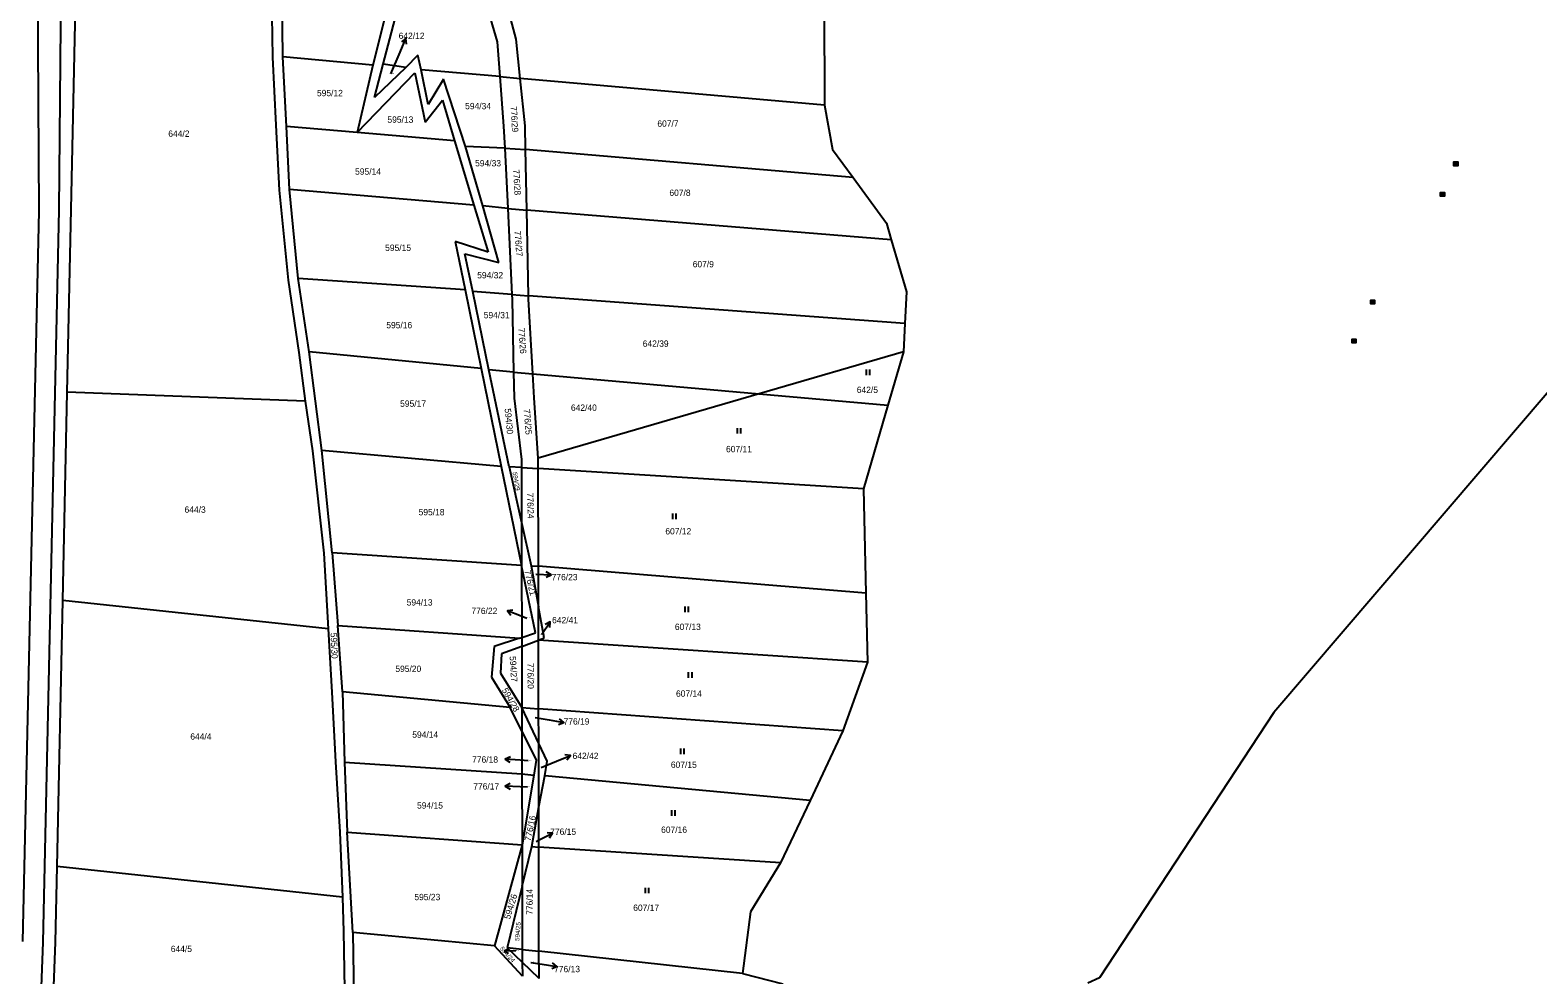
# Model space of a CAD drawing. Extents: x -694465 to -690527, y -983694 to -978978.
# Drawn here: x -692691.9 to -692287.2, y -982708.9 to -982455.2 of the extents above; entities that cross this region are included whole.
import ezdxf

# ---------------------------------------------------------------- set-up
doc = ezdxf.new("R2010")
doc.units = 0
for name, color, linetype in [('Vrstva 1', 7, 'Continuous'), ('Vrstva 16', 7, 'Continuous'), ('Vrstva 18', 7, 'Continuous'), ('Vrstva 25', 7, 'Continuous'), ('Vrstva 26', 7, 'Continuous'), ('Vrstva 29', 7, 'Continuous')]:
    doc.layers.add(name, color=color, linetype=linetype)

msp = doc.modelspace()

# ---------------------------------------------------------------- linework, layer by layer
at = {"layer": 'Vrstva 1'}
for points in [[(-692133.96, -982309.97), (-692120.45, -982386.13), (-692105.57, -982444.34), (-692142.92, -982463.41), (-692158.21, -982459.19), (-692165.83, -982465.84), (-692167.74, -982488.12), (-692209.34, -982543.19), (-692226.48, -982549.58), (-692275.15, -982541.47), (-692358.07, -982638.42), (-692404.84, -982709.68), (-692408.01, -982711.11)], [(-692627.46, -982423.56), (-692626.88, -982462.49)], [(-692624.08, -982462.36), (-692624.56, -982423.36)], [(-692680.91, -982503.4), (-692679.31, -982428.4)], [(-692590.45, -982426.7), (-692599.9, -982464.66)], [(-692597.14, -982464.36), (-692587.59, -982427.8)], [(-692573.19, -982435.68), (-692566.53, -982458.32)], [(-692561.5, -982457.65), (-692567.35, -982435.39)], [(-692690, -982444.13), (-692689.61, -982503.82)], [(-692684.18, -982503.56), (-692683.61, -982443.9)], [(-692478.81, -982448.77), (-692478.7, -982475.32)], [(-692560.4, -982468.17), (-692561.5, -982457.65)], [(-692566.53, -982458.32), (-692565.83, -982467.69)], [(-692626.88, -982462.49), (-692626.01, -982480.74)], [(-692599.9, -982464.66), (-692624.08, -982462.36)], [(-692623.1, -982481.06), (-692624.08, -982462.36)], [(-692599.9, -982464.66), (-692604.15, -982482.69)], [(-692599.47, -982473.28), (-692597.14, -982464.36)], [(-692591.09, -982465.24), (-692599.47, -982473.28)], [(-692591.09, -982465.24), (-692597.14, -982464.36)], [(-692587.86, -982461.97), (-692591.09, -982465.24)], [(-692586.93, -982465.85), (-692587.86, -982461.97)], [(-692565.83, -982467.69), (-692586.93, -982465.85)], [(-692585.12, -982475.19), (-692586.93, -982465.85)], [(-692604.15, -982482.69), (-692588.69, -982466.64)], [(-692588.69, -982466.64), (-692585.92, -982479.94)], [(-692581.01, -982468.35), (-692585.12, -982475.19)], [(-692575.09, -982486.5), (-692581.01, -982468.35)], [(-692565.83, -982467.69), (-692564.83, -982481)], [(-692565.83, -982467.69), (-692560.4, -982468.17)], [(-692478.7, -982475.32), (-692560.4, -982468.17)], [(-692559.07, -982480.87), (-692560.4, -982468.17)], [(-692585.92, -982479.94), (-692581.27, -982474.05)], [(-692581.27, -982474.05), (-692578.02, -982484.94)], [(-692478.7, -982475.32), (-692476.52, -982487.26)], [(-692626.01, -982480.74), (-692625.1, -982498.18)], [(-692604.15, -982482.69), (-692623.1, -982481.06)], [(-692622.29, -982498.03), (-692623.1, -982481.06)], [(-692564.83, -982481), (-692564.54, -982486.93)], [(-692558.94, -982487.29), (-692559.07, -982480.87)], [(-692578.02, -982484.94), (-692604.15, -982482.69)], [(-692578.02, -982484.94), (-692572.86, -982502.23)], [(-692564.54, -982486.93), (-692575.09, -982486.5)], [(-692570.45, -982502.43), (-692575.09, -982486.5)], [(-692564.54, -982486.93), (-692563.74, -982503.13)], [(-692564.54, -982486.93), (-692558.94, -982487.29)], [(-692471.04, -982494.77), (-692558.94, -982487.29)], [(-692558.61, -982503.55), (-692558.94, -982487.29)], [(-692476.52, -982487.26), (-692471.04, -982494.77)], [(-692625.1, -982498.18), (-692622.7, -982522.31)], [(-692572.86, -982502.23), (-692622.29, -982498.03)], [(-692619.96, -982521.89), (-692622.29, -982498.03)], [(-692471.04, -982494.77), (-692462.09, -982507.02)], [(-692572.86, -982502.23), (-692568.95, -982514.8)], [(-692563.74, -982503.13), (-692570.45, -982502.43)], [(-692566.12, -982517.57), (-692570.45, -982502.43)], [(-692689.61, -982503.82), (-692693.97, -982699.89)], [(-692688.43, -982700.11), (-692684.18, -982503.56)], [(-692681.96, -982552.43), (-692680.91, -982503.4)], [(-692563.74, -982503.13), (-692562.6, -982526.2)], [(-692563.74, -982503.13), (-692558.61, -982503.55)], [(-692460.77, -982511.48), (-692558.61, -982503.55)], [(-692558.15, -982526.53), (-692558.61, -982503.55)], [(-692462.09, -982507.02), (-692460.77, -982511.48)], [(-692577.81, -982511.97), (-692575.18, -982524.91)], [(-692568.95, -982514.8), (-692577.81, -982511.97)], [(-692460.77, -982511.48), (-692456.64, -982525.45)], [(-692573.11, -982525.43), (-692575.27, -982515.27)], [(-692575.27, -982515.27), (-692566.12, -982517.57)], [(-692622.7, -982522.31), (-692619.82, -982541.81)], [(-692575.18, -982524.91), (-692619.96, -982521.89)], [(-692617, -982541.57), (-692619.96, -982521.89)], [(-692575.18, -982524.91), (-692570.88, -982546.11)], [(-692562.6, -982526.2), (-692573.11, -982525.43)], [(-692568.77, -982546.46), (-692573.11, -982525.43)], [(-692562.6, -982526.2), (-692562.53, -982527.58)], [(-692562.6, -982526.2), (-692558.15, -982526.53)], [(-692457.09, -982534.01), (-692558.15, -982526.53)], [(-692558.13, -982527.48), (-692558.15, -982526.53)], [(-692456.64, -982525.45), (-692457.09, -982534.01)], [(-692562.53, -982527.58), (-692562.16, -982547.05)], [(-692557.02, -982547.5), (-692558.13, -982527.48)], [(-692457.09, -982534.01), (-692457.49, -982541.63)], [(-692619.82, -982541.81), (-692618.11, -982554.81)], [(-692570.88, -982546.11), (-692617, -982541.57)], [(-692613.62, -982568.05), (-692617, -982541.57)], [(-692457.49, -982541.63), (-692496.22, -982552.89)], [(-692457.49, -982541.63), (-692461.67, -982555.95)], [(-692570.88, -982546.11), (-692565.49, -982572.36)], [(-692562.16, -982547.05), (-692568.77, -982546.46)], [(-692563.36, -982572.46), (-692568.77, -982546.46)], [(-692562.16, -982547.05), (-692562.03, -982554.04)], [(-692562.16, -982547.05), (-692557.02, -982547.5)], [(-692556.67, -982553.92), (-692557.02, -982547.5)], [(-692557.02, -982547.5), (-692496.22, -982552.89)], [(-692683.17, -982608.38), (-692681.96, -982552.43)], [(-692618.11, -982554.81), (-692681.96, -982552.43)], [(-692618.11, -982554.81), (-692616.17, -982568.17)], [(-692562.03, -982554.04), (-692560.07, -982570.47)], [(-692555.52, -982570.13), (-692556.67, -982553.92)], [(-692496.22, -982552.89), (-692555.52, -982570.13)], [(-692496.22, -982552.89), (-692461.67, -982555.95)], [(-692461.67, -982555.95), (-692468.21, -982578.34)], [(-692616.17, -982568.17), (-692613.11, -982595.66)], [(-692565.49, -982572.36), (-692613.62, -982568.05)], [(-692610.82, -982595.6), (-692613.62, -982568.05)], [(-692560.07, -982570.47), (-692560.07, -982572.66)], [(-692555.52, -982572.94), (-692555.52, -982570.13)], [(-692565.49, -982572.36), (-692560.02, -982598.95)], [(-692560.07, -982572.66), (-692563.36, -982572.46)], [(-692563.36, -982572.46), (-692560.04, -982587.41)], [(-692560.07, -982572.66), (-692560.04, -982587.41)], [(-692560.07, -982572.66), (-692555.52, -982572.94)], [(-692468.21, -982578.34), (-692555.52, -982572.94)], [(-692555.48, -982599.18), (-692555.52, -982572.94)], [(-692468.21, -982578.34), (-692467.6, -982606.43)], [(-692560.04, -982587.41), (-692560.02, -982598.95)], [(-692560.04, -982587.41), (-692557.47, -982599.02)], [(-692613.11, -982595.66), (-692611.96, -982615.94)], [(-692560.02, -982598.95), (-692610.82, -982595.6)], [(-692610.82, -982595.6), (-692609.31, -982615.11)], [(-692560.02, -982598.95), (-692559.98, -982618.28)], [(-692556.25, -982617.05), (-692560.02, -982598.95)], [(-692557.47, -982599.02), (-692555.46, -982610.07)], [(-692557.47, -982599.02), (-692555.48, -982599.18)], [(-692467.6, -982606.43), (-692555.48, -982599.18)], [(-692555.46, -982610.07), (-692555.48, -982599.18)], [(-692467.6, -982606.43), (-692467.19, -982624.94)], [(-692684.71, -982679.76), (-692683.17, -982608.38)], [(-692611.96, -982615.94), (-692683.17, -982608.38)], [(-692553.95, -982618.41), (-692555.46, -982610.07)], [(-692555.45, -982619.05), (-692555.46, -982610.07)], [(-692608.13, -982632.91), (-692609.31, -982615.11)], [(-692609.31, -982615.11), (-692560.55, -982618.47)], [(-692611.96, -982615.94), (-692610.95, -982632.93)], [(-692560.55, -982618.47), (-692567.4, -982620.73)], [(-692560.55, -982618.47), (-692559.98, -982618.28)], [(-692559.98, -982618.28), (-692556.25, -982617.05)], [(-692559.98, -982618.28), (-692559.98, -982620.7)], [(-692559.98, -982620.7), (-692555.45, -982619.05)], [(-692555.45, -982619.05), (-692553.95, -982618.41)], [(-692467.19, -982624.94), (-692555.45, -982619.05)], [(-692555.43, -982637.43), (-692555.45, -982619.05)], [(-692567.4, -982620.73), (-692568.09, -982628.91)], [(-692565.43, -982622.69), (-692565.68, -982627.83)], [(-692559.98, -982620.7), (-692565.43, -982622.69)], [(-692559.98, -982620.7), (-692559.95, -982637.1)], [(-692565.68, -982627.83), (-692559.95, -982637.1)], [(-692467.19, -982624.94), (-692473.74, -982643.4)], [(-692568.09, -982628.91), (-692563.07, -982637.08)], [(-692610.95, -982632.93), (-692609.99, -982651.67)], [(-692563.07, -982637.08), (-692608.13, -982632.91)], [(-692608.13, -982632.91), (-692607.54, -982651.76)], [(-692559.94, -982643.44), (-692563.07, -982637.08)], [(-692559.95, -982637.1), (-692559.94, -982643.44)], [(-692555.41, -982646.72), (-692559.95, -982637.1)], [(-692559.95, -982637.1), (-692555.43, -982637.43)], [(-692473.74, -982643.4), (-692555.43, -982637.43)], [(-692555.41, -982646.72), (-692555.43, -982637.43)], [(-692559.94, -982643.44), (-692559.92, -982654.93)], [(-692559.94, -982643.44), (-692556.09, -982651.25)], [(-692473.74, -982643.4), (-692482.57, -982662.07)], [(-692553.15, -982651.52), (-692555.41, -982646.72)], [(-692555.39, -982663.8), (-692555.41, -982646.72)], [(-692609.99, -982651.67), (-692608.76, -982670.55)], [(-692607.54, -982651.76), (-692606.82, -982670.58)], [(-692607.54, -982651.76), (-692559.92, -982654.93)], [(-692556.09, -982651.25), (-692556.75, -982655.27)], [(-692553.8, -982655.46), (-692553.15, -982651.52)], [(-692559.92, -982654.93), (-692559.88, -982673.93)], [(-692559.92, -982654.93), (-692556.75, -982655.27)], [(-692556.75, -982655.27), (-692559.88, -982673.93)], [(-692555.39, -982663.8), (-692553.8, -982655.46)], [(-692482.57, -982662.07), (-692553.8, -982655.46)], [(-692557.28, -982674.43), (-692555.39, -982663.8)], [(-692555.38, -982674.55), (-692555.39, -982663.8)], [(-692482.57, -982662.07), (-692490.49, -982678.81)], [(-692608.76, -982670.55), (-692608.13, -982687.99)], [(-692605.32, -982697.46), (-692606.82, -982670.58)], [(-692606.82, -982670.58), (-692559.88, -982673.93)], [(-692559.88, -982673.93), (-692567.26, -982701.07)], [(-692559.88, -982673.93), (-692559.86, -982685.06)], [(-692559.86, -982685.06), (-692557.28, -982674.43)], [(-692557.28, -982674.43), (-692555.38, -982674.55)], [(-692490.49, -982678.81), (-692555.38, -982674.55)], [(-692555.34, -982702.52), (-692555.38, -982674.55)], [(-692685.15, -982700.11), (-692684.71, -982679.76)], [(-692608.13, -982687.99), (-692684.71, -982679.76)], [(-692490.49, -982678.81), (-692498.6, -982691.95)], [(-692608.13, -982687.99), (-692607.84, -982697.26)], [(-692559.86, -982685.06), (-692563.87, -982701.58)], [(-692559.86, -982685.06), (-692559.83, -982702.03)], [(-692498.6, -982691.95), (-692500.72, -982708.55)], [(-692700.29, -983013.08), (-692688.43, -982700.11)], [(-692685.84, -982719.02), (-692685.15, -982700.11)], [(-692607.84, -982697.26), (-692607.27, -982728.19)], [(-692567.26, -982701.07), (-692605.32, -982697.46)], [(-692605.32, -982697.46), (-692604.77, -982732.33)], [(-692559.81, -982709.2), (-692567.26, -982701.07)], [(-692563.87, -982701.58), (-692559.82, -982705.51)], [(-692559.83, -982702.03), (-692563.87, -982701.58)], [(-692559.83, -982702.03), (-692559.82, -982705.51)], [(-692559.83, -982702.03), (-692555.34, -982702.52)], [(-692500.72, -982708.55), (-692555.34, -982702.52)], [(-692555.33, -982709.87), (-692555.34, -982702.52)], [(-692559.82, -982705.51), (-692559.81, -982709.2)], [(-692555.33, -982709.87), (-692559.82, -982705.51)], [(-692500.72, -982708.55), (-692489.86, -982711.27)]]:
    msp.add_lwpolyline(points, dxfattribs=at)
at = {"layer": 'Vrstva 16'}
for p, q in [((-692595.11, -982466.97), (-692592.63, -982461.16)), ((-692556.16, -982601.26), (-692556.11, -982601.26)), ((-692558.56, -982613.18), (-692560.08, -982612.59)), ((-692554.57, -982617.45), (-692554.56, -982617.44)), ((-692556.34, -982639.81), (-692552.63, -982640.44)), ((-692558.24, -982651.41), (-692560.39, -982651.25)), ((-692554.72, -982653.16), (-692550.63, -982651.5)), ((-692558.43, -982658.45), (-692560.38, -982658.38)), ((-692556.1, -982673.04), (-692555.26, -982672.62)), ((-692557.57, -982705.53), (-692554.48, -982706))]:
    msp.add_line(p, q, dxfattribs=at)
at = {"layer": 'Vrstva 25'}
for points in [[(-692467.55, -982546.35), (-692467.55, -982547.85)], [(-692466.55, -982547.85), (-692466.55, -982546.35)], [(-692502.15, -982562.06), (-692502.15, -982563.56)], [(-692501.15, -982563.56), (-692501.15, -982562.06)], [(-692519.5, -982585.03), (-692519.5, -982586.53)], [(-692518.5, -982586.53), (-692518.5, -982585.03)], [(-692516.19, -982610.01), (-692516.19, -982611.51)], [(-692515.19, -982611.51), (-692515.19, -982610.01)], [(-692515.25, -982627.59), (-692515.25, -982629.09)], [(-692514.25, -982629.09), (-692514.25, -982627.59)], [(-692517.39, -982648.1), (-692517.39, -982649.6)], [(-692516.39, -982649.6), (-692516.39, -982648.1)], [(-692519.81, -982664.65), (-692519.81, -982666.15)], [(-692518.81, -982666.15), (-692518.81, -982664.65)], [(-692526.87, -982685.48), (-692526.87, -982686.98)], [(-692525.87, -982686.98), (-692525.87, -982685.48)]]:
    msp.add_lwpolyline(points, dxfattribs=at)
at = {"layer": 'Vrstva 26'}
for points in [[(-692309.71, -982490.619), (-692308.711, -982490.619), (-692308.711, -982491.62), (-692309.71, -982491.62), (-692309.71, -982490.621), (-692309.65, -982490.68), (-692308.77, -982490.68), (-692308.77, -982490.76), (-692309.65, -982490.76), (-692309.65, -982490.84), (-692308.77, -982490.84), (-692308.77, -982490.92), (-692309.65, -982490.92), (-692309.65, -982491), (-692308.77, -982491), (-692308.77, -982491.08), (-692309.65, -982491.08), (-692309.65, -982491.16), (-692308.77, -982491.16), (-692308.77, -982491.24), (-692309.65, -982491.24), (-692309.65, -982491.32), (-692308.77, -982491.32), (-692308.77, -982491.4), (-692309.65, -982491.4), (-692309.65, -982491.48), (-692308.77, -982491.48), (-692308.77, -982491.56), (-692309.65, -982491.56)], [(-692313.3, -982498.779), (-692312.301, -982498.779), (-692312.301, -982499.78), (-692313.3, -982499.78), (-692313.3, -982498.781), (-692313.24, -982498.84), (-692312.36, -982498.84), (-692312.36, -982498.92), (-692313.24, -982498.92), (-692313.24, -982499), (-692312.36, -982499), (-692312.36, -982499.08), (-692313.24, -982499.08), (-692313.24, -982499.16), (-692312.36, -982499.16), (-692312.36, -982499.24), (-692313.24, -982499.24), (-692313.24, -982499.32), (-692312.36, -982499.32), (-692312.36, -982499.4), (-692313.24, -982499.4), (-692313.24, -982499.48), (-692312.36, -982499.48), (-692312.36, -982499.56), (-692313.24, -982499.56), (-692313.24, -982499.64), (-692312.36, -982499.64), (-692312.36, -982499.72), (-692313.24, -982499.72)], [(-692332.02, -982527.749), (-692331.021, -982527.749), (-692331.021, -982528.75), (-692332.02, -982528.75), (-692332.02, -982527.751), (-692331.96, -982527.81), (-692331.08, -982527.81), (-692331.08, -982527.89), (-692331.96, -982527.89), (-692331.96, -982527.97), (-692331.08, -982527.97), (-692331.08, -982528.05), (-692331.96, -982528.05), (-692331.96, -982528.13), (-692331.08, -982528.13), (-692331.08, -982528.21), (-692331.96, -982528.21), (-692331.96, -982528.29), (-692331.08, -982528.29), (-692331.08, -982528.37), (-692331.96, -982528.37), (-692331.96, -982528.45), (-692331.08, -982528.45), (-692331.08, -982528.53), (-692331.96, -982528.53), (-692331.96, -982528.61), (-692331.08, -982528.61), (-692331.08, -982528.69), (-692331.96, -982528.69)], [(-692337.08, -982538.179), (-692336.081, -982538.179), (-692336.081, -982539.18), (-692337.08, -982539.18), (-692337.08, -982538.181), (-692337.02, -982538.24), (-692336.14, -982538.24), (-692336.14, -982538.32), (-692337.02, -982538.32), (-692337.02, -982538.4), (-692336.14, -982538.4), (-692336.14, -982538.48), (-692337.02, -982538.48), (-692337.02, -982538.56), (-692336.14, -982538.56), (-692336.14, -982538.64), (-692337.02, -982538.64), (-692337.02, -982538.72), (-692336.14, -982538.72), (-692336.14, -982538.8), (-692337.02, -982538.8), (-692337.02, -982538.88), (-692336.14, -982538.88), (-692336.14, -982538.96), (-692337.02, -982538.96), (-692337.02, -982539.04), (-692336.14, -982539.04), (-692336.14, -982539.12), (-692337.02, -982539.12)]]:
    msp.add_lwpolyline(points, dxfattribs=at)
at = {"layer": 'Vrstva 29'}
for points in [[(-692592.63, -982461.16), (-692591.061, -982457.481), (-692592.261, -982458.382)], [(-692590.881, -982458.971), (-692591.061, -982457.481)], [(-692556.11, -982601.26), (-692552.114, -982601.43), (-692553.381, -982600.625)], [(-692553.444, -982602.124), (-692552.114, -982601.43)], [(-692562.325, -982610.913), (-692563.808, -982611.141)], [(-692560.08, -982612.59), (-692563.808, -982611.141), (-692562.868, -982612.311)], [(-692554.56, -982617.44), (-692552.361, -982614.099), (-692553.702, -982614.772)], [(-692552.449, -982615.597), (-692552.361, -982614.099)], [(-692552.63, -982640.44), (-692548.687, -982641.114), (-692549.842, -982640.156)], [(-692550.095, -982641.634), (-692548.687, -982641.114)], [(-692563.027, -982650.303), (-692564.379, -982650.955)], [(-692560.39, -982651.25), (-692564.379, -982650.955), (-692563.138, -982651.799)], [(-692550.63, -982651.5), (-692546.924, -982649.995), (-692548.41, -982649.79)], [(-692547.846, -982651.179), (-692546.924, -982649.995)], [(-692563.049, -982657.526), (-692564.377, -982658.225)], [(-692560.38, -982658.38), (-692564.377, -982658.225), (-692563.107, -982659.025)], [(-692555.26, -982672.62), (-692551.68, -982670.835), (-692553.179, -982670.744)], [(-692552.509, -982672.086), (-692551.68, -982670.835)], [(-692563.611, -982701.917), (-692564.599, -982702.515)], [(-692561.52, -982702.45), (-692564.599, -982702.515), (-692563.586, -982703.071)], [(-692554.48, -982706), (-692550.526, -982706.607), (-692551.697, -982705.669)], [(-692551.925, -982707.151), (-692550.526, -982706.607)]]:
    msp.add_lwpolyline(points, dxfattribs=at)

# ---------------------------------------------------------------- texts
at = {"layer": 'Vrstva 16'}
for s, p in [('642/12', (-692593.013, -982457.59)), ('776/23', (-692551.943, -982602.93)), ('776/22', (-692573.474, -982612)), ('642/41', (-692551.823, -982614.49)), ('776/19', (-692548.743, -982641.68)), ('776/18', (-692573.287, -982651.9)), ('642/42', (-692546.313, -982650.93)), ('776/17', (-692572.98, -982659.11)), ('776/15', (-692552.333, -982671.28)), ('776/13', (-692551.283, -982708.16))]:
    msp.add_text(s, height=1.7, dxfattribs=at).set_placement(p)
for s, height, rotation, p in [('595/30', 1.7, 272.21225, (-692611.299, -982617.066)), ('594/24', 1.2, 311.40256, (-692565.915, -982701.906))]:
    msp.add_text(s, height=height, rotation=rotation, dxfattribs=at).set_placement(p)
at = {"layer": 'Vrstva 18'}
for s, height, p in [('642/12', 0.2, (-692595.068, -982466.97)), ('595/12', 1.7, (-692614.943, -982472.96)), ('594/34', 1.7, (-692575.163, -982476.46)), ('644/2', 1.7, (-692654.853, -982483.87)), ('595/13', 1.7, (-692596.023, -982480.09)), ('607/7', 1.7, (-692523.563, -982481.16)), ('594/33', 1.7, (-692572.483, -982491.8)), ('595/14', 1.7, (-692604.713, -982494.04)), ('607/8', 1.7, (-692520.333, -982499.73)), ('595/15', 1.7, (-692596.643, -982514.5)), ('607/9', 1.7, (-692514.073, -982518.9)), ('594/32', 1.7, (-692571.923, -982521.87)), ('595/16', 1.7, (-692596.333, -982535.27)), ('594/31', 1.7, (-692570.173, -982532.58)), ('642/39', 1.7, (-692527.493, -982540.24)), ('642/5', 1.7, (-692470.023, -982552.63)), ('595/17', 1.7, (-692592.613, -982556.35)), ('642/40', 1.7, (-692546.763, -982557.44)), ('607/11', 1.7, (-692505.133, -982568.55)), ('644/3', 1.7, (-692650.493, -982584.81)), ('595/18', 1.7, (-692587.653, -982585.49)), ('607/12', 1.7, (-692521.423, -982590.62)), ('776/23', 0.2, (-692556.132, -982601.26)), ('594/13', 1.7, (-692590.863, -982609.71)), ('776/22', 0.2, (-692558.532, -982613.18)), ('607/13', 1.7, (-692518.853, -982616.27)), ('642/41', 0.2, (-692554.528, -982617.45)), ('595/20', 1.7, (-692593.903, -982627.55)), ('607/14', 1.7, (-692518.563, -982634.2)), ('776/19', 0.2, (-692556.312, -982639.81)), ('644/4', 1.7, (-692648.943, -982645.72)), ('594/14', 1.7, (-692589.353, -982645.22)), ('776/18', 0.2, (-692558.212, -982651.41)), ('607/15', 1.7, (-692519.933, -982653.3)), ('642/42', 0.2, (-692554.678, -982653.16)), ('776/17', 0.2, (-692558.402, -982658.45)), ('594/15', 1.7, (-692588.073, -982664.23)), ('607/16', 1.7, (-692522.553, -982670.75)), ('776/15', 0.2, (-692556.072, -982673.04)), ('595/23', 1.7, (-692588.793, -982688.83)), ('607/17', 1.7, (-692530.043, -982691.7)), ('644/5', 1.7, (-692654.183, -982702.76)), ('594/24', 0.2, (-692561.492, -982702.45)), ('776/13', 0.2, (-692557.542, -982705.53))]:
    msp.add_text(s, height=height, dxfattribs=at).set_placement(p)
for s, height, rotation, p in [('776/29', 1.7, 273.58735, (-692562.995, -982475.727)), ('776/28', 1.7, 273.58735, (-692562.305, -982492.637)), ('776/27', 1.7, 274.50408, (-692561.951, -982509.127)), ('776/26', 1.7, 274.50408, (-692560.931, -982535.227)), ('594/30', 1.7, 275.42081, (-692564.568, -982556.856)), ('776/25', 1.7, 274.50408, (-692559.461, -982556.967)), ('594/29', 1.2, 279.88988, (-692562.441, -982573.955)), ('776/24', 1.7, 271.81118, (-692558.572, -982579.447)), ('776/21', 1.7, 283.49952, (-692559.295, -982600.411)), ('594/27', 1.7, 273.58735, (-692563.235, -982623.337)), ('776/20', 1.7, 270.89444, (-692558.476, -982625.157)), ('594/28', 1.7, 299.71422, (-692565.382, -982632.426)), ('776/16', 1.7, 78.32333, (-692557.562, -982673.108)), ('594/26', 1.7, 72.88023, (-692563.15, -982694.113)), ('776/14', 1.7, 90.01167, (-692557.01, -982692.763)), ('594/25', 1.2, 85.4853, (-692560.637, -982699.793))]:
    msp.add_text(s, height=height, rotation=rotation, dxfattribs=at).set_placement(p)

doc.saveas('drawing.dxf')
